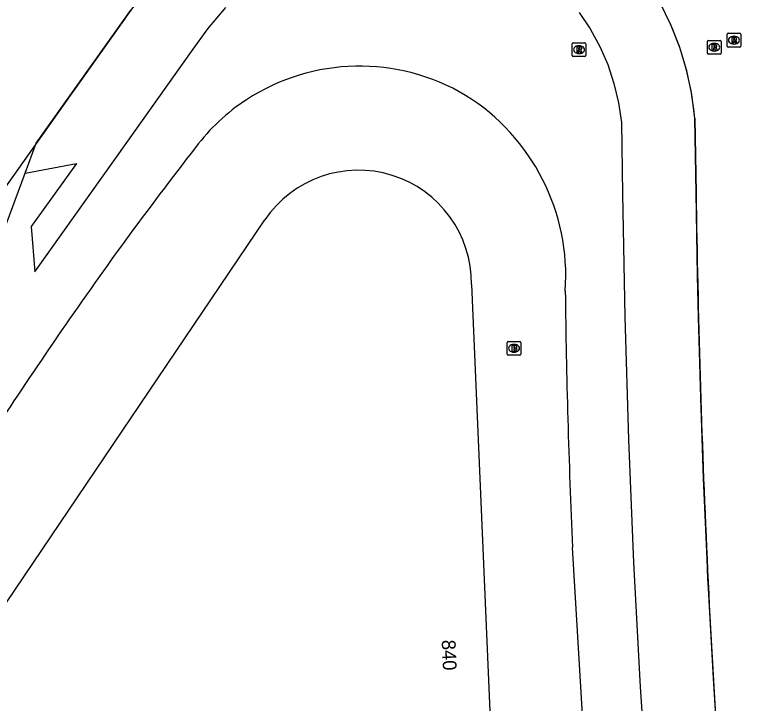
# Model space of a CAD drawing. Extents: x 155018 to 156648, y 383980 to 385733.
# Drawn here: x 155953 to 156006.4, y 385200.7 to 385250.7 of the extents above; entities that cross this region are included whole.
import ezdxf

# ---------------------------------------------------------------- set-up
doc = ezdxf.new("R2010")
doc.units = 0
for name, color, linetype in [('IMGEO_Brandkraan', 7, 'Continuous'), ('IMGEO_Lijnafwatering', 7, 'Continuous'), ('IMGEO_Pand', 7, 'Continuous'), ('IMGEO_Pand_nummerreeks', 7, 'Continuous'), ('IMGEO_Rijbaan_lokaal_gesloten', 7, 'Continuous'), ('IMGEO_Rijbaan_regionaal_gesloten', 7, 'Continuous'), ('IMGEO_Rioolput', 7, 'Continuous')]:
    doc.layers.add(name, color=color, linetype=linetype)

msp = doc.modelspace()

# ---------------------------------------------------------------- linework, layer by layer
at = {"layer": 'IMGEO_Brandkraan'}
for p, q in [((155988.805, 385226.055), (155988.805, 385226.907)), ((155988.88, 385226.981), (155989.732, 385226.981)), ((155989.293, 385226.761), (155989.318, 385226.761)), ((155989.806, 385226.907), (155989.806, 385226.055)), ((155989.732, 385225.981), (155988.88, 385225.981)), ((155989.316, 385226.201), (155989.291, 385226.201))]:
    msp.add_line(p, q, dxfattribs=at)
for points in [[(155988.805, 385226.055), (155988.805, 385226.907)], [(155988.88, 385226.981), (155989.732, 385226.981)], [(155989.806, 385226.907), (155989.806, 385226.055)], [(155989.153, 385226.681), (155989.153, 385226.281), (155989.366, 385226.281)], [(155989.384, 385226.681), (155989.153, 385226.681)], [(155989.332, 385226.6), (155989.278, 385226.6), (155989.278, 385226.524)], [(155989.278, 385226.524), (155989.331, 385226.524)], [(155989.34, 385226.448), (155989.278, 385226.448), (155989.278, 385226.367)], [(155989.278, 385226.367), (155989.34, 385226.367)], [(155989.732, 385225.981), (155988.88, 385225.981)]]:
    msp.add_lwpolyline(points, dxfattribs=at)
for centre, radius, start, end in [((155988.882, 385226.905), 0.0765, 91.552, 178.448), ((155988.882, 385226.905), 0.0765, 91.552, 178.448), ((155989.73, 385226.905), 0.0765, 1.552, 88.448), ((155989.73, 385226.905), 0.0765, 1.552, 88.448), ((155989.333, 385226.562), 0.0379, 267.8285, 90.9355), ((155989.341, 385226.407), 0.0404, 269.8759, 90.5077), ((155989.372, 385226.532), 0.251, 268.6676, 293.5347), ((155989.388, 385226.536), 0.145, 59.4692, 91.5367), ((155989.413, 385226.583), 0.0922, 285.5137, 58.1501), ((155989.418, 385226.391), 0.105, 301.3115, 78.989), ((155988.882, 385226.057), 0.0765, 181.552, 268.448), ((155988.882, 385226.057), 0.0765, 181.552, 268.448), ((155989.73, 385226.057), 0.0765, 271.552, 358.448), ((155989.73, 385226.057), 0.0765, 271.552, 358.448)]:
    msp.add_arc(centre, radius, start, end, dxfattribs=at)
for centre, major_axis, ratio, start_param, end_param in [((155989.292, 385226.481), (-0.387, 0.002), 0.722429, 4.712389, 7.853982), ((155989.317, 385226.481), (-0.39, 0.002), 0.717154, 1.570796, 4.712389)]:
    msp.add_ellipse(centre, major_axis=major_axis, ratio=ratio, start_param=start_param, end_param=end_param, dxfattribs=at)
at = {"layer": 'IMGEO_Lijnafwatering'}
for points in [[(156001.362, 385248.354), (156000.712, 385250.01), (155999.927, 385251.607), (155999.013, 385253.133), (155997.976, 385254.579), (155996.824, 385255.935), (155995.564, 385257.191), (155994.205, 385258.339), (155992.756, 385259.371), (155991.227, 385260.28), (155990.133, 385260.867), (155989.006, 385261.387), (155987.85, 385261.838)], [(155969.043, 385259.21), (155967.948, 385258.372), (155966.913, 385257.464), (155965.94, 385256.488), (155964.304, 385254.801), (155962.796, 385252.998), (155961.424, 385251.089), (155956.465, 385244.12)], [(156002.731, 385228.746), (156002.66, 385231.76), (156002.6, 385234.774), (156002.551, 385237.789), (156002.465, 385243.199), (156002.238, 385244.946), (156001.87, 385246.668), (156001.362, 385248.354)], [(155956.465, 385244.12), (155951.395, 385236.995), (155945.02, 385228.035)], [(156003.452, 385209.019), (156003.416, 385209.732), (156003.382, 385210.444), (156003.348, 385211.157), (156003.103, 385217.019), (156002.897, 385222.882), (156002.731, 385228.746)], [(156004.704, 385189.319), (156004.227, 385195.882), (156003.81, 385202.449), (156003.452, 385209.019)]]:
    msp.add_lwpolyline(points, dxfattribs=at)
at = {"layer": 'IMGEO_Pand'}
for points in [[(155942.63, 385193.581), (155971.169, 385235.817)], [(155986.205, 385231.128), (155988.549, 385176.926)]]:
    msp.add_lwpolyline(points, dxfattribs=at)
msp.add_arc((155977.982, 385231.213), 8.223, 359.4108, 145.9488, dxfattribs=at)
at = {"layer": 'IMGEO_Rijbaan_lokaal_gesloten'}
for points in [[(155953.728, 385239.232), (155957.459, 385239.913), (155954.16, 385235.333), (155954.429, 385232.033), (155960.421, 385240.453), (155965.835, 385248.06), (155967.021, 385249.716), (155968.33, 385251.277)], [(155994.043, 385250.913), (155994.847, 385249.711), (155995.542, 385248.442), (155996.12, 385247.117), (155996.578, 385245.745), (155996.912, 385244.338), (155997.119, 385242.907), (155997.202, 385237.707), (155997.379, 385228.772), (155997.646, 385219.84), (155998.004, 385210.91), (155998.486, 385201.858), (155999.079, 385192.811), (155999.784, 385183.773), (156000.538, 385174.721), (156001.452, 385165.683), (156002.526, 385156.663), (156003.675, 385147.76), (156004.955, 385138.874), (156006.366, 385130.008), (156007.107, 385125.782), (156007.846, 385121.543), (156011.424, 385102.671), (156013.898, 385093.572)], [(155995.714, 385180.362), (155994.454, 385196.981), (155993.564, 385211.986)]]:
    msp.add_lwpolyline(points, dxfattribs=at)
for centre, radius, start, end in [((155978.064, 385231.956), 15.054, 59.1492, 123.1771), ((155977.556, 385232.605), 14.233, 122.8938, 143.3749), ((155977.568, 385231.733), 15.503, 355.989, 57.9978), ((156184.117, 385071.251), 276.341, 142.07555, 145.61766), ((156554.985, 385237.299), 561.992, 180.67795, 182.58153), ((156404.786, 384920.225), 543.743, 145.61507, 147.33569)]:
    msp.add_arc(centre, radius, start, end, dxfattribs=at)
at = {"layer": 'IMGEO_Rijbaan_regionaal_gesloten'}
for points in [[(155953.728, 385239.232), (155954.537, 385241.411), (155961.424, 385251.089)], [(156002.465, 385243.199), (156002.551, 385237.789)], [(155950.462, 385230.436), (155953.728, 385239.232)]]:
    msp.add_lwpolyline(points, dxfattribs=at)
for centre, radius, start, end in [((155980.976, 385241.298), 21.573, 5.0552, 61.6286), ((156876.386, 385250.612), 873.929, 180.840708, 182.587582), ((156733.858, 385245.55), 731.319, 182.695513, 184.812455)]:
    msp.add_arc(centre, radius, start, end, dxfattribs=at)
at = {"layer": 'IMGEO_Rioolput'}
for p, q in [((156004.81, 385248.47), (156004.81, 385249.322)), ((156004.885, 385249.396), (156005.737, 385249.396)), ((156005.811, 385249.322), (156005.811, 385248.47)), ((155993.612, 385248.705), (155994.464, 385248.705)), ((156003.372, 385247.953), (156003.372, 385248.805)), ((156003.447, 385248.879), (156004.299, 385248.879)), ((156004.373, 385248.805), (156004.373, 385247.953)), ((156005.298, 385249.176), (156005.323, 385249.176)), ((155993.537, 385247.779), (155993.537, 385248.631)), ((155994.025, 385248.485), (155994.05, 385248.485)), ((155994.538, 385248.631), (155994.538, 385247.779)), ((156003.86, 385248.659), (156003.885, 385248.659)), ((156005.737, 385248.396), (156004.885, 385248.396)), ((156005.321, 385248.616), (156005.296, 385248.616)), ((155994.464, 385247.705), (155993.612, 385247.705)), ((155994.048, 385247.925), (155994.023, 385247.925)), ((156004.299, 385247.879), (156003.447, 385247.879)), ((156003.883, 385248.099), (156003.858, 385248.099))]:
    msp.add_line(p, q, dxfattribs=at)
for points in [[(156004.81, 385248.47), (156004.81, 385249.322)], [(156004.885, 385249.396), (156005.737, 385249.396)], [(156005.811, 385249.322), (156005.811, 385248.47)], [(155993.612, 385248.705), (155994.464, 385248.705)], [(156003.372, 385247.953), (156003.372, 385248.805)], [(156003.447, 385248.879), (156004.299, 385248.879)], [(156004.373, 385248.805), (156004.373, 385247.953)], [(156005.399, 385249.094), (156005.147, 385249.096), (156005.147, 385248.696)], [(156005.147, 385248.696), (156005.271, 385248.696), (156005.271, 385248.858), (156005.282, 385248.858)], [(156005.325, 385249.015), (156005.271, 385249.015), (156005.271, 385248.934)], [(156005.271, 385248.934), (156005.323, 385248.934)], [(156005.329, 385248.829), (156005.4, 385248.696), (156005.54, 385248.696), (156005.475, 385248.822)], [(155993.537, 385247.779), (155993.537, 385248.631)], [(155994.126, 385248.403), (155993.874, 385248.405), (155993.874, 385248.005)], [(155993.874, 385248.005), (155993.998, 385248.005), (155993.998, 385248.167), (155994.009, 385248.167)], [(155994.052, 385248.324), (155993.998, 385248.324), (155993.998, 385248.243)], [(155993.998, 385248.243), (155994.05, 385248.243)], [(155994.056, 385248.138), (155994.127, 385248.005), (155994.267, 385248.005), (155994.202, 385248.131)], [(155994.538, 385248.631), (155994.538, 385247.779)], [(156003.961, 385248.577), (156003.709, 385248.579), (156003.709, 385248.179)], [(156003.709, 385248.179), (156003.833, 385248.179), (156003.833, 385248.341), (156003.844, 385248.341)], [(156003.887, 385248.498), (156003.833, 385248.498), (156003.833, 385248.417)], [(156003.833, 385248.417), (156003.885, 385248.417)], [(156003.891, 385248.312), (156003.962, 385248.179), (156004.102, 385248.179), (156004.037, 385248.305)], [(156005.737, 385248.396), (156004.885, 385248.396)], [(155994.464, 385247.705), (155993.612, 385247.705)], [(156004.299, 385247.879), (156003.447, 385247.879)]]:
    msp.add_lwpolyline(points, dxfattribs=at)
for centre, radius, start, end in [((156004.887, 385249.32), 0.0765, 91.552, 178.448), ((156004.887, 385249.32), 0.0765, 91.552, 178.448), ((156005.735, 385249.32), 0.0765, 1.552, 88.448), ((156005.735, 385249.32), 0.0765, 1.552, 88.448), ((155993.614, 385248.629), 0.0765, 91.552, 178.448), ((155993.614, 385248.629), 0.0765, 91.552, 178.448), ((155994.462, 385248.629), 0.0765, 1.552, 88.448), ((155994.462, 385248.629), 0.0765, 1.552, 88.448), ((156003.449, 385248.803), 0.0765, 91.552, 178.448), ((156003.449, 385248.803), 0.0765, 91.552, 178.448), ((156004.297, 385248.803), 0.0765, 1.552, 88.448), ((156004.297, 385248.803), 0.0765, 1.552, 88.448), ((156005.281, 385248.805), 0.0533, 26.0293, 88.6989), ((156005.307, 385249.123), 0.19, 274.7715, 282.9687), ((156005.331, 385248.919), 0.0964, 77.0061, 93.1865), ((156005.345, 385248.976), 0.0378, 276.6634, 79.6772), ((156005.398, 385248.984), 0.109, 350.3612, 89.416), ((156005.396, 385248.984), 0.112, 277.5842, 350.9817), ((156005.38, 385248.769), 0.108, 29.5134, 73.7905), ((155994.008, 385248.114), 0.0533, 26.0293, 88.6989), ((155994.034, 385248.432), 0.19, 274.7715, 282.9687), ((155994.058, 385248.228), 0.0964, 77.0061, 93.1865), ((155994.072, 385248.285), 0.0378, 276.6634, 79.6772), ((155994.125, 385248.293), 0.109, 350.3612, 89.416), ((155994.123, 385248.293), 0.112, 277.5842, 350.9817), ((155994.107, 385248.078), 0.108, 29.5134, 73.7905), ((156003.843, 385248.288), 0.0533, 26.0293, 88.6989), ((156003.869, 385248.606), 0.19, 274.7715, 282.9687), ((156003.893, 385248.402), 0.0964, 77.0061, 93.1865), ((156003.907, 385248.459), 0.0378, 276.6634, 79.6772), ((156003.96, 385248.467), 0.109, 350.3612, 89.416), ((156003.958, 385248.467), 0.112, 277.5842, 350.9817), ((156003.942, 385248.252), 0.108, 29.5134, 73.7905), ((156004.887, 385248.472), 0.0765, 181.552, 268.448), ((156004.887, 385248.472), 0.0765, 181.552, 268.448), ((156005.735, 385248.472), 0.0765, 271.552, 358.448), ((156005.735, 385248.472), 0.0765, 271.552, 358.448), ((155993.614, 385247.781), 0.0765, 181.552, 268.448), ((155993.614, 385247.781), 0.0765, 181.552, 268.448), ((155994.462, 385247.781), 0.0765, 271.552, 358.448), ((155994.462, 385247.781), 0.0765, 271.552, 358.448), ((156003.449, 385247.955), 0.0765, 181.552, 268.448), ((156003.449, 385247.955), 0.0765, 181.552, 268.448), ((156004.297, 385247.955), 0.0765, 271.552, 358.448), ((156004.297, 385247.955), 0.0765, 271.552, 358.448)]:
    msp.add_arc(centre, radius, start, end, dxfattribs=at)
for centre, major_axis, ratio, start_param, end_param in [((156005.297, 385248.896), (-0.387, 0.002), 0.722429, 4.712389, 7.853982), ((156005.322, 385248.896), (-0.39, 0.002), 0.717154, 1.570796, 4.712389), ((155994.024, 385248.205), (-0.387, 0.002), 0.722429, 4.712389, 7.853982), ((155994.049, 385248.205), (-0.39, 0.002), 0.717154, 1.570796, 4.712389), ((156003.859, 385248.379), (-0.387, 0.002), 0.722429, 4.712389, 7.853982), ((156003.884, 385248.379), (-0.39, 0.002), 0.717154, 1.570796, 4.712389)]:
    msp.add_ellipse(centre, major_axis=major_axis, ratio=ratio, start_param=start_param, end_param=end_param, dxfattribs=at)

# ---------------------------------------------------------------- texts
at = {"layer": 'IMGEO_Pand_nummerreeks'}
msp.add_text('840', height=1, rotation=272.4762, dxfattribs=at).set_placement((155984.041, 385205.256))

doc.saveas('drawing.dxf')
